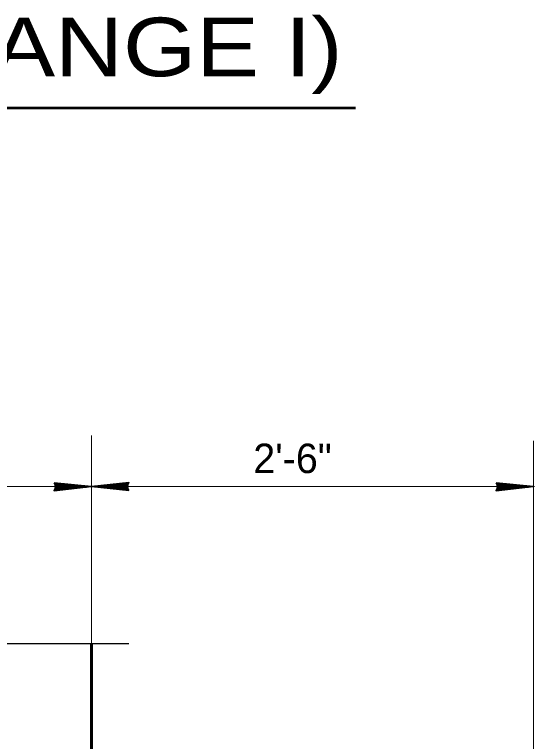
# Model space of a CAD drawing. Extents: x 4.49 to 7.69, y 0.28 to 2.27.
# Drawn here: x 6.0882 to 6.2352, y 1.5741 to 1.7797 of the extents above; entities that cross this region are included whole.
import ezdxf

# ---------------------------------------------------------------- set-up
doc = ezdxf.new("R2010")
doc.units = 0
doc.header["$LTSCALE"] = 0.0033
doc.layers.add('1', color=7, linetype='Continuous', lineweight=35)

msp = doc.modelspace()

# ---------------------------------------------------------------- linework, layer by layer
at = {"layer": '1', "lineweight": 53}
msp.add_line((5.86, 1.753333), (6.184583, 1.753333), dxfattribs=at)
at = {"layer": '1', "lineweight": 13}
for p, q in [((6.109917, 1.6015), (6.109917, 1.660667)), ((6.234917, 1.5005), (6.234917, 1.659167)), ((5.8185, 1.646167), (6.235167, 1.646167))]:
    msp.add_line(p, q, dxfattribs=at)
at = {"layer": '1'}
for p, q in [((6.099583, 1.647167), (6.107417, 1.64625)), ((6.099583, 1.647167), (6.107417, 1.64625)), ((6.099583, 1.647083), (6.107417, 1.64625)), ((6.12025, 1.64725), (6.112917, 1.646417)), ((6.12025, 1.647083), (6.112917, 1.646333)), ((6.224583, 1.647167), (6.232417, 1.64625)), ((6.224583, 1.647167), (6.232417, 1.64625)), ((6.224583, 1.647083), (6.232417, 1.64625)), ((6.099333, 1.646167), (6.109917, 1.646167)), ((6.0995, 1.6455), (6.106833, 1.64625)), ((6.099583, 1.647), (6.107417, 1.646167)), ((6.099583, 1.647), (6.107417, 1.646)), ((6.099583, 1.645333), (6.106917, 1.646167)), ((6.099583, 1.64525), (6.106917, 1.646)), ((6.099583, 1.645083), (6.106917, 1.645917)), ((6.1205, 1.646167), (6.109917, 1.646167)), ((6.12025, 1.645333), (6.112417, 1.646333)), ((6.12025, 1.645333), (6.112417, 1.646167)), ((6.12025, 1.645167), (6.112417, 1.646083)), ((6.12025, 1.645167), (6.112417, 1.646083)), ((6.12025, 1.64525), (6.112417, 1.646083)), ((6.12025, 1.647), (6.112917, 1.646167)), ((6.120333, 1.646833), (6.113, 1.646083)), ((6.224333, 1.646167), (6.234917, 1.646167)), ((6.2245, 1.6455), (6.231833, 1.64625)), ((6.224583, 1.647), (6.232417, 1.646167)), ((6.224583, 1.647), (6.232417, 1.646)), ((6.224583, 1.645333), (6.231917, 1.646167)), ((6.224583, 1.64525), (6.231917, 1.646)), ((6.224583, 1.645083), (6.231917, 1.645917))]:
    msp.add_line(p, q, dxfattribs=at)
for points in [[(6.099333, 1.64725), (6.109917, 1.646167), (6.099333, 1.645), (6.099917, 1.646167)], [(6.1205, 1.645083), (6.109917, 1.646167), (6.1205, 1.647333), (6.119917, 1.646167)], [(6.224333, 1.64725), (6.234917, 1.646167), (6.224333, 1.645), (6.224917, 1.646167)], [(6.100083, 1.64625), (6.10475, 1.646333), (6.10475, 1.64625), (6.103833, 1.64625), (6.100083, 1.646333), (6.103083, 1.646417), (6.099917, 1.6465), (6.102167, 1.646583), (6.099917, 1.646667), (6.103417, 1.646417), (6.108083, 1.64625), (6.107167, 1.646), (6.108417, 1.646), (6.100083, 1.646), (6.1025, 1.645833), (6.099917, 1.645833), (6.10525, 1.64625), (6.099917, 1.645583)], [(6.11975, 1.646083), (6.115083, 1.646), (6.115083, 1.646083), (6.116, 1.646083), (6.11975, 1.646), (6.11675, 1.645917), (6.119917, 1.645833), (6.117667, 1.64575), (6.119917, 1.645667), (6.116417, 1.645917), (6.11175, 1.646083), (6.112667, 1.646333), (6.111417, 1.646333), (6.11975, 1.646333), (6.117333, 1.6465), (6.119917, 1.6465), (6.114583, 1.646083), (6.119917, 1.64675)], [(6.225083, 1.64625), (6.22975, 1.646333), (6.22975, 1.64625), (6.228833, 1.64625), (6.225083, 1.646333), (6.228083, 1.646417), (6.224917, 1.6465), (6.227167, 1.646583), (6.224917, 1.646667), (6.228417, 1.646417), (6.233083, 1.64625), (6.232167, 1.646), (6.233417, 1.646), (6.225083, 1.646), (6.2275, 1.645833), (6.224917, 1.645833), (6.23025, 1.64625), (6.224917, 1.645583)]]:
    msp.add_lwpolyline(points, close=True, dxfattribs=at)
for points in [[(6.11975, 1.646083), (6.120167, 1.645333), (6.119917, 1.645583), (6.11975, 1.645917), (6.1195, 1.645833), (6.119667, 1.6455), (6.119833, 1.64625), (6.12, 1.64675), (6.12025, 1.647167)], [(6.100083, 1.64625), (6.099667, 1.647), (6.099917, 1.64675), (6.100083, 1.646417), (6.100333, 1.6465), (6.100167, 1.646833), (6.1, 1.646083), (6.099833, 1.645583), (6.099583, 1.645167)], [(6.225083, 1.64625), (6.224667, 1.647), (6.224917, 1.64675), (6.225083, 1.646417), (6.225333, 1.6465), (6.225167, 1.646833), (6.225, 1.646083), (6.224833, 1.645583), (6.224583, 1.645167)]]:
    msp.add_lwpolyline(points, dxfattribs=at)
at = {"layer": '1', "lineweight": 25}
msp.add_lwpolyline([(5.93025, 1.601917), (6.013583, 1.601917), (6.0195, 1.596), (6.03125, 1.60775), (6.037167, 1.601833), (6.1205, 1.601833)], dxfattribs=at)
at = {"layer": '1', "lineweight": 60}
msp.add_lwpolyline([(6.109917, 1.6015), (6.109917, 1.497333), (6.234917, 1.497333)], dxfattribs=at)

# ---------------------------------------------------------------- texts
at = {"layer": '1', "width": 1.2}
msp.add_text("SECTION 'B-B' (RANGE I)", height=0.01658, dxfattribs=at).set_placement((5.86625, 1.76225))
at = {"layer": '1'}
msp.add_text('2\'-6"', height=0.008333, dxfattribs=at).set_placement((6.155667, 1.65))

doc.saveas('drawing.dxf')
